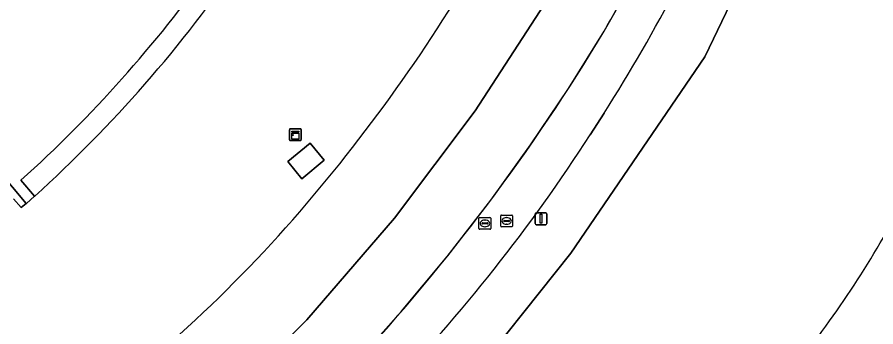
# Model space of a CAD drawing. Extents: x 155018 to 156648, y 383979 to 385733.
# Drawn here: x 156450.5 to 156522.9, y 384614.4 to 384640.4 of the extents above; entities that cross this region are included whole.
import ezdxf

# ---------------------------------------------------------------- set-up
doc = ezdxf.new("R2010")
doc.units = 0
for name, color, linetype in [('IMGEO_Berm_groen', 7, 'Continuous'), ('IMGEO_Erf', 7, 'Continuous'), ('IMGEO_Gemengd_bos', 7, 'Continuous'), ('IMGEO_Kast', 7, 'Continuous'), ('IMGEO_Lage_trafo', 7, 'Continuous'), ('IMGEO_Lichtmast', 7, 'Continuous'), ('IMGEO_Lijnafwatering', 7, 'Continuous'), ('IMGEO_Pand', 7, 'Continuous'), ('IMGEO_Pand_overbouw', 7, 'Continuous'), ('IMGEO_Parkeervlak_gesloten', 7, 'Continuous'), ('IMGEO_Rijbaan_lokaal_gesloten', 7, 'Continuous'), ('IMGEO_Rioolput', 7, 'Continuous')]:
    doc.layers.add(name, color=color, linetype=linetype)

msp = doc.modelspace()

# ---------------------------------------------------------------- linework, layer by layer
at = {"layer": 'IMGEO_Berm_groen'}
for points in [[(156380.988, 384563.978), (156398.306, 384564.091), (156423.183, 384568.491), (156436.947, 384572.778), (156453.814, 384581.86), (156468.932, 384591.619), (156487.829, 384608.824), (156497.193, 384620.558), (156508.476, 384637.086), (156514.568, 384649.778), (156520.835, 384673.402), (156523.967, 384691.509), (156524.981, 384702.285), (156525.138, 384711.423), (156524.727, 384719.906), (156523.691, 384727.258), (156523.333, 384729.795), (156520.84, 384740.334), (156517.923, 384750.761), (156515.153, 384758.891), (156512.202, 384757.862)], [(156500, 384632.36), (156498.811, 384630.537)]]:
    msp.add_lwpolyline(points, dxfattribs=at)
for centre, radius, start, end in [((156388.188, 384703.835), 132.705, 327.41139, 338.05299), ((156379.823, 384707.042), 141.461, 315.98931, 327.26049)]:
    msp.add_arc(centre, radius, start, end, dxfattribs=at)
at = {"layer": 'IMGEO_Erf'}
msp.add_lwpolyline([(156475.211, 384629.823), (156476.394, 384628.386), (156474.503, 384626.829), (156473.319, 384628.266)], close=True, dxfattribs=at)
msp.add_lwpolyline([(156450.83, 384626.711), (156451.975, 384625.357), (156451.305, 384624.757), (156451.274, 384624.729), (156451.255, 384624.752), (156450.84, 384624.397), (156450.189, 384625.146)], dxfattribs=at)
for centre, radius, start, end in [((156365.521, 384717.978), 143.745, 319.19704, 330.3886), ((156377.81, 384708.111), 109.352, 311.894, 324.51186), ((156384.338, 384702.101), 119.126, 305.13992, 319.06339)]:
    msp.add_arc(centre, radius, start, end, dxfattribs=at)
at = {"layer": 'IMGEO_Gemengd_bos'}
msp.add_lwpolyline([(156546.679, 384664.615), (156547.264, 384665.032), (156546.69, 384665.812), (156545.684, 384666.826), (156544.492, 384667.252), (156520.835, 384673.402), (156514.568, 384649.778), (156508.476, 384637.086), (156497.193, 384620.558), (156487.829, 384608.824), (156468.932, 384591.619), (156453.814, 384581.86), (156436.947, 384572.778), (156423.183, 384568.491), (156398.306, 384564.091), (156380.988, 384563.978)], dxfattribs=at)
for centre, radius, start, end in [((156452.769, 384662.681), 81.686, 323.79332, 335.53836), ((156452.769, 384662.681), 81.686, 323.79332, 335.53836), ((156440.989, 384668.241), 94.508, 314.27567, 325.29241), ((156440.989, 384668.241), 94.508, 314.27567, 325.29241)]:
    msp.add_arc(centre, radius, start, end, dxfattribs=at)
at = {"layer": 'IMGEO_Kast'}
for p, q in [((156473.458, 384630.115), (156473.458, 384630.956)), ((156473.458, 384630.956), (156473.458, 384630.115)), ((156473.533, 384631.04), (156474.374, 384631.04)), ((156474.374, 384631.04), (156473.533, 384631.04)), ((156474.458, 384630.965), (156474.458, 384630.124)), ((156474.458, 384630.124), (156474.458, 384630.965)), ((156474.383, 384630.04), (156473.542, 384630.04)), ((156473.542, 384630.04), (156474.383, 384630.04))]:
    msp.add_line(p, q, dxfattribs=at)
for points in [[(156473.653, 384630.83), (156474.253, 384630.83), (156474.253, 384630.745), (156473.653, 384630.745), (156473.653, 384630.83)], [(156473.653, 384630.655), (156474.253, 384630.655), (156474.253, 384630.166), (156473.653, 384630.166), (156473.653, 384630.655)]]:
    msp.add_lwpolyline(points, dxfattribs=at)
msp.add_circle((156473.737, 384630.504), 0.0377, dxfattribs=at)
for centre, start, end in [((156473.536, 384630.962), 92.4484, 184.28452), ((156473.536, 384630.962), 92.4484, 184.28452), ((156474.38, 384630.962), 2.4484, 94.28452), ((156474.38, 384630.962), 2.4484, 94.28452), ((156473.536, 384630.118), 182.4484, 274.28452), ((156473.536, 384630.118), 182.4484, 274.28452), ((156474.38, 384630.118), 272.4484, 4.28452), ((156474.38, 384630.118), 272.4484, 4.28452)]:
    msp.add_arc(centre, 0.0779, start, end, dxfattribs=at)
at = {"layer": 'IMGEO_Lage_trafo'}
msp.add_lwpolyline([(156476.394, 384628.386), (156475.211, 384629.823), (156473.319, 384628.266), (156474.503, 384626.829)], close=True, dxfattribs=at)
at = {"layer": 'IMGEO_Lichtmast'}
for p, q in [((156494.18, 384623.061), (156494.18, 384623.861)), ((156494.18, 384623.861), (156494.18, 384623.061)), ((156494.28, 384623.961), (156495.07, 384623.961)), ((156495.07, 384623.961), (156494.28, 384623.961)), ((156495.17, 384623.861), (156495.17, 384623.061)), ((156495.17, 384623.061), (156495.17, 384623.861)), ((156495.07, 384622.961), (156494.28, 384622.961)), ((156494.28, 384622.961), (156495.07, 384622.961))]:
    msp.add_line(p, q, dxfattribs=at)
msp.add_lwpolyline([(156494.6, 384623.836), (156494.75, 384623.836), (156494.75, 384623.086), (156494.6, 384623.086), (156494.6, 384623.836)], dxfattribs=at)
for centre, start, end in [((156494.28, 384623.861), 90, 180), ((156494.28, 384623.861), 90, 180), ((156495.07, 384623.861), 0, 90), ((156495.07, 384623.861), 360, 90), ((156494.28, 384623.061), 180, 270), ((156494.28, 384623.061), 180, 270), ((156495.07, 384623.061), 270, 0), ((156495.07, 384623.061), 270, 0)]:
    msp.add_arc(centre, 0.1, start, end, dxfattribs=at)
at = {"layer": 'IMGEO_Lijnafwatering'}
for points in [[(156490.444, 384625.037), (156493.787, 384629.67), (156496.974, 384634.412), (156500.001, 384639.258), (156500.446, 384640.036), (156500.886, 384640.816), (156501.321, 384641.6)], [(156477.66, 384609.895), (156478.08, 384610.323), (156478.497, 384610.753), (156478.913, 384611.185), (156482.918, 384615.667), (156486.763, 384620.286), (156490.444, 384625.037)]]:
    msp.add_lwpolyline(points, dxfattribs=at)
at = {"layer": 'IMGEO_Pand'}
for points in [[(156451.324, 384791.662), (156450.334, 384792.757), (156449.179, 384791.825), (156445.828, 384795.813), (156445.667, 384796.005), (156433.657, 384785.832), (156427.604, 384793.006), (156439.651, 384803.133), (156439.465, 384803.351), (156438.453, 384804.542), (156440.063, 384805.892), (156439.543, 384806.376), (156439.524, 384806.36), (156413.136, 384784.179), (156413.213, 384784.087), (156391.497, 384765.811), (156409.898, 384743.97), (156375.621, 384715.036), (156451.255, 384624.752), (156451.274, 384624.729), (156451.305, 384624.757), (156451.975, 384625.357), (156450.83, 384626.711)], [(156450.189, 384625.146), (156450.84, 384624.397), (156451.255, 384624.752), (156375.621, 384715.036)]]:
    msp.add_lwpolyline(points, dxfattribs=at)
msp.add_arc((156377.81, 384708.111), 109.352, 311.894, 324.51186, dxfattribs=at)
at = {"layer": 'IMGEO_Pand_overbouw'}
msp.add_lwpolyline([(156450.83, 384626.711), (156451.975, 384625.357), (156451.994, 384625.374)], dxfattribs=at)
for centre, radius, start, end in [((156376.834, 384708.762), 112.258, 318.78783, 325.63462), ((156377.81, 384708.111), 109.352, 311.894, 324.51186), ((156376.798, 384708.759), 112.283, 312.04382, 318.80109)]:
    msp.add_arc(centre, radius, start, end, dxfattribs=at)
at = {"layer": 'IMGEO_Parkeervlak_gesloten'}
msp.add_lwpolyline([(156495.284, 384642.039), (156489.119, 384632.55), (156482.323, 384623.502), (156474.927, 384614.939), (156470.597, 384610.641), (156466.059, 384606.565), (156461.323, 384602.72), (156459.035, 384600.998), (156456.709, 384599.33), (156454.343, 384597.717), (156447.002, 384593.161), (156439.346, 384589.155), (156431.418, 384585.719), (156423.454, 384582.887), (156415.299, 384580.665), (156406.999, 384579.066), (156403.956, 384578.662), (156400.906, 384578.32), (156397.849, 384578.038), (156392.336, 384577.689), (156388.705, 384577.568), (156376.171, 384578.055)], dxfattribs=at)
for centre, radius, start, end in [((156388.098, 384703.871), 129.218, 329.99775, 338.06958), ((156352.963, 384727.754), 171.615, 317.21527, 328.95812)]:
    msp.add_arc(centre, radius, start, end, dxfattribs=at)
at = {"layer": 'IMGEO_Rijbaan_lokaal_gesloten'}
for points in [[(156376.171, 384578.055), (156388.705, 384577.568), (156392.336, 384577.689), (156397.849, 384578.038), (156400.906, 384578.32), (156403.956, 384578.662), (156406.999, 384579.066), (156415.299, 384580.665), (156423.454, 384582.887), (156431.418, 384585.719), (156439.346, 384589.155), (156447.002, 384593.161), (156454.343, 384597.717), (156456.709, 384599.33), (156459.035, 384600.998), (156461.323, 384602.72), (156466.059, 384606.565), (156470.597, 384610.641), (156474.927, 384614.939), (156482.323, 384623.502), (156489.119, 384632.55), (156495.284, 384642.039)], [(156498.811, 384630.537), (156500, 384632.36)]]:
    msp.add_lwpolyline(points, dxfattribs=at)
for centre, radius, start, end in [((156388.098, 384703.871), 129.218, 329.99775, 338.06958), ((156388.188, 384703.835), 132.705, 327.41139, 338.05299), ((156365.521, 384717.978), 143.745, 319.19704, 330.3886), ((156352.963, 384727.754), 171.615, 317.21527, 328.95812), ((156379.823, 384707.042), 141.461, 315.98931, 327.26049), ((156384.338, 384702.101), 119.126, 305.13992, 319.06339)]:
    msp.add_arc(centre, radius, start, end, dxfattribs=at)
at = {"layer": 'IMGEO_Rioolput'}
for p, q in [((156489.516, 384623.57), (156490.368, 384623.57)), ((156491.269, 384622.846), (156491.269, 384623.698)), ((156491.344, 384623.772), (156492.196, 384623.772)), ((156492.27, 384623.698), (156492.27, 384622.846)), ((156489.441, 384622.644), (156489.441, 384623.496)), ((156489.7, 384623.064), (156489.7, 384623.076)), ((156490.138, 384623.027), (156489.74, 384623.027)), ((156489.743, 384623.113), (156490.141, 384623.113)), ((156489.929, 384623.35), (156489.954, 384623.35)), ((156490.184, 384623.076), (156490.184, 384623.064)), ((156490.442, 384623.496), (156490.442, 384622.644)), ((156491.528, 384623.266), (156491.528, 384623.278)), ((156491.966, 384623.229), (156491.568, 384623.229)), ((156491.571, 384623.315), (156491.969, 384623.315)), ((156491.78, 384622.992), (156491.755, 384622.992)), ((156491.757, 384623.552), (156491.782, 384623.552)), ((156492.012, 384623.278), (156492.012, 384623.266)), ((156490.368, 384622.57), (156489.516, 384622.57)), ((156489.952, 384622.79), (156489.927, 384622.79)), ((156492.196, 384622.772), (156491.344, 384622.772))]:
    msp.add_line(p, q, dxfattribs=at)
for points in [[(156489.516, 384623.57), (156490.368, 384623.57)], [(156491.269, 384622.846), (156491.269, 384623.698)], [(156491.344, 384623.772), (156492.196, 384623.772)], [(156492.27, 384623.698), (156492.27, 384622.846)], [(156489.441, 384622.644), (156489.441, 384623.496)], [(156490.442, 384623.496), (156490.442, 384622.644)], [(156490.368, 384622.57), (156489.516, 384622.57)], [(156492.196, 384622.772), (156491.344, 384622.772)]]:
    msp.add_lwpolyline(points, dxfattribs=at)
for centre, radius, start, end in [((156489.518, 384623.494), 0.0765, 91.55205, 178.44795), ((156489.518, 384623.494), 0.0765, 91.55205, 178.44795), ((156490.366, 384623.494), 0.0765, 1.55205, 88.44795), ((156490.366, 384623.494), 0.0765, 1.55205, 88.44795), ((156491.346, 384623.696), 0.0765, 91.55205, 178.44795), ((156491.346, 384623.696), 0.0765, 91.55205, 178.44795), ((156492.194, 384623.696), 0.0765, 1.55205, 88.44795), ((156492.194, 384623.696), 0.0765, 1.55205, 88.44795), ((156489.74, 384623.073), 0.0403, 85.87752, 175.75265), ((156489.737, 384623.063), 0.0366, 178.93798, 274.71019), ((156490.141, 384623.07), 0.043, 264.86636, 352.45326), ((156490.145, 384623.075), 0.0386, 1.73085, 96.63898), ((156491.346, 384622.848), 0.0765, 181.55205, 268.44795), ((156491.346, 384622.848), 0.0765, 181.55205, 268.44795), ((156491.568, 384623.275), 0.0403, 85.87752, 175.75265), ((156491.565, 384623.265), 0.0366, 178.93798, 274.71019), ((156491.969, 384623.272), 0.043, 264.86636, 352.45326), ((156491.973, 384623.277), 0.0386, 1.73085, 96.63898), ((156492.194, 384622.848), 0.0765, 271.55205, 358.44795), ((156492.194, 384622.848), 0.0765, 271.55205, 358.44795), ((156489.518, 384622.646), 0.0765, 181.55205, 268.44795), ((156489.518, 384622.646), 0.0765, 181.55205, 268.44795), ((156490.366, 384622.646), 0.0765, 271.55205, 358.44795), ((156490.366, 384622.646), 0.0765, 271.55205, 358.44795)]:
    msp.add_arc(centre, radius, start, end, dxfattribs=at)
for centre, major_axis, ratio, start_param, end_param in [((156489.928, 384623.07), (-0.387, 0.002), 0.722429, 4.712389, 7.853982), ((156489.953, 384623.07), (-0.39, 0.002), 0.717154, 1.570796, 4.712389), ((156491.756, 384623.272), (-0.387, 0.002), 0.722429, 4.712389, 7.853982), ((156491.781, 384623.272), (-0.39, 0.002), 0.717154, 1.570796, 4.712389)]:
    msp.add_ellipse(centre, major_axis=major_axis, ratio=ratio, start_param=start_param, end_param=end_param, dxfattribs=at)

doc.saveas('drawing.dxf')
